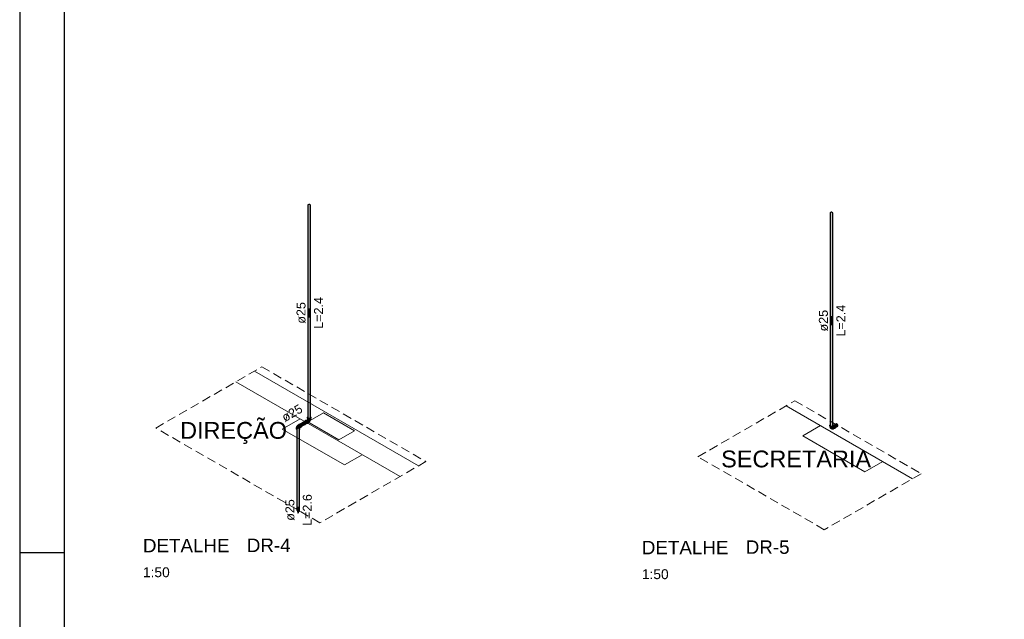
# Model space of a CAD drawing. Header units: millimetres. Extents: x 567 to 934, y -1 to 364.
# Tile 933 of 1056: x 874 to 896, y 73 to 87. Entities that reach past the tile are written whole.
import ezdxf

# ---------------------------------------------------------------- set-up
doc = ezdxf.new("R2010")
doc.units = ezdxf.units.MM
doc.header["$MEASUREMENT"] = 0
doc.linetypes.add('JIS_02_2.0', pattern=[0.3, 0.2, -0.1])
doc.linetypes.add('NULL', pattern=[0])
doc.layers.get('0').update_dxf_attribs({"lineweight": 18})
for name, color, linetype, lineweight in [('A-AREA-IDEN', 7, 'Continuous', 9), ('A-WALL', 7, 'Continuous', 25), ('AF-Condutos Reúso', 200, 'Continuous', 25), ('AF-Conexões Reúso', 216, 'Continuous', 18), ('AF-Sentido conduto Reúso', 200, 'Continuous', 30), ('AF-Textos conduto Reúso', 7, 'Continuous', 9), ('DI-Elementos em corte', 9, 'Continuous', 18), ('DI-Área do detalhe', 10, 'JIS_02_2.0', 0), ('Q-SPCQ', 7, 'Continuous', 13), ('S-COLS', 7, 'Continuous', 13), ('Textos', 7, 'Continuous', 9)]:
    doc.layers.add(name, color=color, linetype=linetype, lineweight=lineweight)
doc.layers.add('FOLHA_PADRÃO', color=7, linetype='Continuous')
doc.styles.add('Arial', font='arial.ttf')
doc.styles.add('ArialBlack', font='txt')

# ---------------------------------------------------------------- blocks, each defined once
blk = doc.blocks.new('A2')
at = {"layer": 'FOLHA_PADRÃO', "color": 1}
blk.add_line((1, -27.15), (0, -27.15), dxfattribs=at)
at = {"layer": 'FOLHA_PADRÃO', "color": 1, "linetype": 'Continuous'}
blk.add_lwpolyline([(0, -42), (59.4, -42), (59.4, 0), (0, 0), (0, -42)], dxfattribs=at)
at = {"layer": 'FOLHA_PADRÃO', "color": 6, "linetype": 'Continuous'}
blk.add_lwpolyline([(1, -1.008), (58.4, -1.008), (58.4, -41.008), (1, -41.008), (1, -1.008)], dxfattribs=at)

msp = doc.modelspace()

# ---------------------------------------------------------------- hatches: boundary and pattern name
at = {"layer": 'AF-Condutos Reúso', "linetype": 'Continuous'}
for points in [[(880.633, 77.883), (880.644, 82.614), (880.644, 77.926), (880.656, 82.613), (880.656, 77.878), (880.669, 77.88), (880.678, 82.619), (880.678, 77.884), (880.684, 82.626), (880.684, 77.891), (880.685, 82.633), (880.68, 82.64), (880.659, 82.648), (880.635, 82.644), (880.624, 82.631), (880.624, 77.896), (880.626, 82.624), (880.626, 77.889)], [(880.624, 77.912), (880.626, 77.889), (880.626, 82.624)], [(880.633, 77.883), (880.656, 77.878), (880.656, 82.613), (880.644, 77.926), (880.644, 82.614)], [(880.669, 77.88), (880.678, 77.884), (880.678, 82.619)], [(880.679, 77.915), (880.684, 77.912), (880.684, 82.626)], [(880.685, 77.898), (880.685, 82.633), (880.684, 77.912)], [(892.344, 77.717), (892.345, 82.459), (892.34, 82.466), (892.319, 82.474), (892.295, 82.47), (892.284, 82.458), (892.284, 77.723), (892.286, 82.45), (892.286, 77.715), (892.293, 82.444), (892.293, 77.709), (892.304, 77.705), (892.329, 77.706), (892.344, 77.717), (892.344, 82.452)], [(892.284, 77.738), (892.286, 77.715), (892.286, 82.45)], [(892.286, 77.715), (892.293, 77.709), (892.293, 82.444)], [(892.344, 77.739), (892.345, 77.724), (892.345, 82.459)], [(880.567, 77.815), (880.448, 77.746), (880.547, 77.802)], [(880.569, 77.814), (880.45, 77.745), (880.471, 77.72), (880.577, 77.773), (880.475, 77.711), (880.578, 77.773), (880.475, 77.711), (880.476, 77.709), (880.59, 77.768), (880.478, 77.701), (880.478, 77.7), (880.598, 77.764), (880.478, 77.694), (880.617, 77.775), (880.619, 77.794), (880.607, 77.816), (880.59, 77.826)], [(880.679, 77.915), (880.678, 77.884), (880.684, 77.891), (880.684, 77.912)], [(880.383, 77.625), (880.38, 75.856), (880.383, 75.859), (880.393, 77.689), (880.377, 77.674), (880.377, 77.629)], [(880.383, 77.623), (880.377, 75.853), (880.38, 75.856)], [(880.377, 77.623), (880.377, 75.853), (880.383, 77.623)], [(880.393, 75.86), (880.393, 77.69), (880.383, 75.859)], [(880.405, 75.855), (880.405, 77.692), (880.393, 75.86)], [(880.393, 77.689), (880.393, 75.86), (880.405, 77.691)], [(880.418, 75.846), (880.418, 77.691), (880.405, 75.855)], [(880.405, 77.691), (880.405, 75.855), (880.418, 77.69)], [(880.418, 77.691), (880.418, 75.846), (880.428, 75.835), (880.428, 77.685)], [(880.428, 75.835), (880.435, 75.822), (880.435, 77.628), (880.435, 77.664), (880.428, 77.685)], [(880.435, 77.664), (880.435, 75.822), (880.437, 75.81), (880.437, 77.666)], [(880.448, 77.746), (880.449, 77.745), (880.547, 77.802)], [(880.468, 77.689), (880.478, 77.695), (880.479, 77.7)], [(880.577, 77.773), (880.472, 77.721), (880.475, 77.711)], [(880.578, 77.773), (880.475, 77.712), (880.476, 77.711)], [(880.59, 77.768), (880.477, 77.709), (880.478, 77.701)], [(880.599, 77.764), (880.617, 77.775), (880.478, 77.694)], [(880.611, 77.77), (880.478, 77.694), (880.478, 77.694)], [(880.598, 77.764), (880.479, 77.7), (880.478, 77.695)], [(892.37, 77.724), (892.366, 77.716), (892.432, 77.754), (892.424, 77.755)], [(892.375, 77.72), (892.366, 77.716), (892.375, 77.711)], [(892.374, 77.721), (892.375, 77.72), (892.441, 77.749), (892.432, 77.754)], [(892.376, 77.72), (892.381, 77.715), (892.441, 77.749)], [(892.382, 77.714), (892.382, 77.714), (892.449, 77.74), (892.441, 77.749)], [(892.383, 77.714), (892.389, 77.705), (892.449, 77.74)], [(892.39, 77.704), (892.455, 77.729), (892.449, 77.74), (892.389, 77.705)], [(892.395, 77.694), (892.455, 77.729), (892.39, 77.705)], [(892.396, 77.693), (892.458, 77.717), (892.455, 77.729), (892.395, 77.694)], [(892.4, 77.684), (892.458, 77.717), (892.396, 77.693)], [(892.399, 77.682), (892.457, 77.708), (892.458, 77.717), (892.399, 77.683)], [(892.401, 77.675), (892.457, 77.708), (892.399, 77.682)], [(892.4, 77.674), (892.453, 77.701), (892.456, 77.706)], [(892.4, 77.671), (892.453, 77.701), (892.401, 77.674)]]:
    msp.add_hatch(color=201, dxfattribs=at).paths.add_polyline_path(points)
at = {"layer": 'AF-Conexões Reúso', "linetype": 'Continuous'}
for points in [[(880.569, 77.816), (880.59, 77.826), (880.591, 77.834), (880.627, 77.79), (880.628, 77.781), (880.61, 77.765), (880.619, 77.762), (880.632, 77.777), (880.63, 77.804), (880.619, 77.822), (880.604, 77.835), (880.578, 77.834)], [(880.599, 77.838), (880.603, 77.836), (880.63, 77.844), (880.619, 77.848)], [(880.63, 77.844), (880.605, 77.835), (880.609, 77.832)], [(880.609, 77.833), (880.614, 77.828), (880.63, 77.844)], [(880.624, 77.911), (880.613, 77.895), (880.62, 77.877), (880.644, 77.865), (880.665, 77.865), (880.684, 77.872), (880.691, 77.883), (880.663, 77.877), (880.634, 77.875), (880.638, 77.879), (880.626, 77.889)], [(880.614, 77.827), (880.636, 77.84), (880.63, 77.844)], [(880.615, 77.828), (880.619, 77.822), (880.636, 77.84)], [(880.618, 77.778), (880.627, 77.79), (880.619, 77.81)], [(880.621, 77.875), (880.62, 77.859), (880.625, 77.849), (880.629, 77.869)], [(880.62, 77.821), (880.625, 77.813), (880.651, 77.818), (880.636, 77.84)], [(880.629, 77.87), (880.625, 77.849), (880.63, 77.845)], [(880.63, 77.804), (880.654, 77.81), (880.651, 77.818), (880.626, 77.812)], [(880.63, 77.869), (880.63, 77.845), (880.636, 77.867)], [(880.636, 77.867), (880.63, 77.845), (880.637, 77.842)], [(880.633, 77.798), (880.654, 77.81), (880.63, 77.804)], [(880.632, 77.796), (880.654, 77.802), (880.654, 77.81)], [(880.637, 77.866), (880.637, 77.842), (880.644, 77.865)], [(880.644, 77.865), (880.637, 77.842), (880.646, 77.84), (880.653, 77.865)], [(880.679, 77.834), (880.683, 77.844), (880.655, 77.839), (880.645, 77.829), (880.661, 77.807)], [(880.662, 77.865), (880.655, 77.865), (880.646, 77.84), (880.664, 77.84)], [(880.671, 77.867), (880.664, 77.84), (880.672, 77.842)], [(880.671, 77.866), (880.665, 77.865), (880.664, 77.84)], [(880.672, 77.842), (880.678, 77.868), (880.672, 77.867)], [(880.684, 77.851), (880.685, 77.872), (880.679, 77.87), (880.673, 77.845)], [(880.686, 77.911), (880.684, 77.891), (880.696, 77.895)], [(880.689, 77.875), (880.685, 77.872), (880.685, 77.849), (880.688, 77.854)], [(880.366, 77.644), (880.441, 77.661), (880.427, 77.687), (880.407, 77.691), (880.386, 77.687), (880.366, 77.661)], [(880.366, 77.644), (880.448, 77.653), (880.447, 77.666), (880.441, 77.661)], [(880.377, 77.632), (880.437, 77.651), (880.437, 77.632), (880.448, 77.653), (880.366, 77.644)], [(880.376, 77.695), (880.376, 77.681), (880.389, 77.705)], [(880.389, 77.705), (880.384, 77.686), (880.389, 77.688)], [(880.39, 77.706), (880.389, 77.688), (880.398, 77.708)], [(880.398, 77.708), (880.392, 77.69), (880.396, 77.69)], [(880.395, 77.715), (880.419, 77.714), (880.432, 77.702), (880.46, 77.718), (880.471, 77.701), (880.458, 77.729), (880.443, 77.737), (880.414, 77.725), (880.414, 77.721)], [(880.432, 77.737), (880.431, 77.74), (880.397, 77.722), (880.406, 77.722)], [(880.398, 77.708), (880.4, 77.691), (880.407, 77.691), (880.407, 77.709)], [(880.414, 77.71), (880.419, 77.714), (880.4, 77.712)], [(880.409, 77.692), (880.416, 77.69), (880.416, 77.708), (880.407, 77.709)], [(880.415, 77.733), (880.414, 77.725), (880.443, 77.737), (880.458, 77.729), (880.471, 77.701), (880.468, 77.677), (880.477, 77.686), (880.474, 77.714), (880.464, 77.733), (880.449, 77.746), (880.428, 77.748)], [(880.418, 77.691), (880.424, 77.705), (880.416, 77.708)], [(880.424, 77.705), (880.418, 77.691), (880.421, 77.689)], [(880.431, 77.701), (880.424, 77.705), (880.424, 77.688)], [(880.431, 77.7), (880.426, 77.688), (880.431, 77.686)], [(880.436, 77.691), (880.431, 77.701), (880.431, 77.686)], [(880.46, 77.718), (880.433, 77.702), (880.437, 77.695)], [(880.437, 77.694), (880.464, 77.71), (880.46, 77.718)], [(880.449, 77.672), (880.468, 77.677), (880.471, 77.696), (880.464, 77.71), (880.439, 77.695), (880.441, 77.681), (880.46, 77.678), (880.467, 77.687)], [(880.606, 77.761), (880.628, 77.781), (880.627, 77.79)], [(880.634, 77.79), (880.654, 77.802), (880.632, 77.796)], [(880.654, 77.795), (880.654, 77.802), (880.633, 77.79)], [(880.633, 77.779), (880.647, 77.786), (880.654, 77.795), (880.634, 77.783)], [(880.65, 77.794), (880.634, 77.789), (880.634, 77.784)], [(892.345, 77.738), (892.345, 77.728), (892.325, 77.699), (892.335, 77.702), (892.284, 77.713), (892.284, 77.735), (892.273, 77.722), (892.279, 77.703), (892.304, 77.692), (892.325, 77.692), (892.344, 77.698), (892.356, 77.715)], [(892.281, 77.701), (892.28, 77.686), (892.284, 77.675)], [(892.285, 77.698), (892.29, 77.671), (892.29, 77.694)], [(892.285, 77.698), (892.286, 77.674), (892.29, 77.671)], [(892.29, 77.695), (892.29, 77.671), (892.296, 77.693)], [(892.296, 77.694), (892.29, 77.671), (892.297, 77.668)], [(892.297, 77.692), (892.297, 77.668), (892.304, 77.692)], [(892.304, 77.692), (892.297, 77.668), (892.315, 77.665), (892.315, 77.691)], [(892.344, 77.641), (892.358, 77.648), (892.361, 77.664), (892.353, 77.683), (892.346, 77.676), (892.312, 77.661), (892.297, 77.668), (892.298, 77.656), (892.321, 77.639)], [(892.322, 77.691), (892.315, 77.691), (892.315, 77.665), (892.324, 77.666)], [(892.331, 77.693), (892.324, 77.666), (892.332, 77.668)], [(892.331, 77.692), (892.325, 77.692), (892.324, 77.666)], [(892.332, 77.668), (892.338, 77.695), (892.332, 77.693)], [(892.345, 77.678), (892.345, 77.698), (892.34, 77.676), (892.339, 77.696), (892.333, 77.671)], [(892.34, 77.676), (892.344, 77.698), (892.339, 77.696)], [(892.345, 77.675), (892.347, 77.7), (892.345, 77.698)], [(892.365, 77.714), (892.355, 77.708), (892.349, 77.691), (892.377, 77.703)], [(892.371, 77.649), (892.393, 77.661), (892.391, 77.688), (892.377, 77.704), (892.352, 77.689), (892.357, 77.681), (892.364, 77.653), (892.388, 77.664), (892.39, 77.668), (892.366, 77.651)], [(892.386, 77.65), (892.399, 77.664), (892.396, 77.692), (892.386, 77.71), (892.371, 77.723), (892.357, 77.723), (892.373, 77.714), (892.391, 77.688), (892.393, 77.667), (892.391, 77.654), (892.373, 77.649)], [(892.358, 77.673), (892.361, 77.716), (892.359, 77.717)], [(892.386, 77.659), (892.388, 77.664), (892.363, 77.65)]]:
    msp.add_hatch(color=213, dxfattribs=at).paths.add_polyline_path(points)
at = {"layer": 'DI-Elementos em corte', "linetype": 'Continuous'}
msp.add_hatch(color=31, dxfattribs=at).paths.add_polyline_path([(880.379, 75.837), (880.39, 75.818), (880.415, 75.801), (880.434, 75.802), (880.435, 75.822), (880.418, 75.846), (880.393, 75.86), (880.377, 75.853)])

# ---------------------------------------------------------------- linework, layer by layer
at = {"layer": 'A-WALL', "color": 8, "lineweight": 5}
for p, q in [((883.098, 76.82), (879.436, 78.934)), ((879.02, 78.694), (882.683, 76.58)), ((891.306, 78.159), (894.126, 76.531)), ((880.626, 77.798), (880.973, 77.998)), ((880.973, 77.998), (881.665, 77.598)), ((881.319, 77.398), (880.626, 77.798)), ((881.665, 77.598), (881.319, 77.398))]:
    msp.add_line(p, q, dxfattribs=at)
at = {"layer": 'AF-Condutos Reúso'}
for p, q in [((880.635, 82.644), (880.627, 82.638)), ((880.647, 82.648), (880.635, 82.644)), ((880.659, 82.648), (880.647, 82.648)), ((880.671, 82.645), (880.659, 82.648)), ((880.68, 82.64), (880.671, 82.645)), ((880.627, 82.638), (880.624, 82.631)), ((880.624, 82.631), (880.624, 77.896)), ((880.685, 82.633), (880.68, 82.64)), ((880.685, 77.912), (880.685, 82.633)), ((892.287, 82.465), (892.284, 82.458)), ((892.284, 82.458), (892.284, 77.723)), ((892.295, 82.47), (892.287, 82.465)), ((892.307, 82.474), (892.295, 82.47)), ((892.319, 82.474), (892.307, 82.474)), ((892.331, 82.472), (892.319, 82.474)), ((892.34, 82.466), (892.331, 82.472)), ((892.345, 82.459), (892.34, 82.466)), ((892.345, 77.738), (892.345, 82.459)), ((880.566, 77.815), (880.545, 77.803)), ((880.567, 77.815), (880.566, 77.815)), ((880.569, 77.816), (880.567, 77.815)), ((880.582, 77.824), (880.569, 77.816)), ((880.569, 77.816), (880.569, 77.816)), ((880.59, 77.826), (880.582, 77.824)), ((880.598, 77.823), (880.59, 77.826)), ((880.607, 77.816), (880.598, 77.823)), ((880.614, 77.805), (880.607, 77.816)), ((880.619, 77.794), (880.614, 77.805)), ((880.624, 77.896), (880.626, 77.889)), ((880.626, 77.889), (880.633, 77.883)), ((880.633, 77.883), (880.644, 77.879)), ((880.644, 77.879), (880.656, 77.878)), ((880.656, 77.878), (880.669, 77.88)), ((880.669, 77.88), (880.678, 77.884)), ((880.678, 77.884), (880.684, 77.891)), ((880.684, 77.891), (880.685, 77.898)), ((880.685, 77.912), (880.685, 77.912)), ((880.685, 77.898), (880.685, 77.912)), ((880.383, 77.683), (880.377, 77.674)), ((880.377, 77.674), (880.377, 77.629)), ((880.377, 77.629), (880.377, 77.623)), ((880.377, 77.623), (880.377, 75.853)), ((880.391, 77.689), (880.383, 77.683)), ((880.448, 77.746), (880.436, 77.739)), ((880.437, 77.666), (880.437, 77.67)), ((880.437, 77.584), (880.437, 77.666)), ((880.443, 77.673), (880.444, 77.674)), ((880.444, 77.674), (880.444, 77.674)), ((880.545, 77.803), (880.448, 77.746)), ((880.478, 77.694), (880.611, 77.77)), ((880.611, 77.77), (880.617, 77.775)), ((880.617, 77.775), (880.62, 77.783)), ((880.62, 77.783), (880.619, 77.794)), ((892.284, 77.723), (892.286, 77.715)), ((892.286, 77.715), (892.293, 77.709)), ((892.293, 77.709), (892.304, 77.705)), ((892.304, 77.705), (892.316, 77.704)), ((892.316, 77.704), (892.329, 77.706)), ((892.329, 77.706), (892.336, 77.71)), ((892.336, 77.71), (892.338, 77.711)), ((892.338, 77.711), (892.344, 77.717)), ((892.344, 77.717), (892.345, 77.722)), ((892.345, 77.724), (892.345, 77.738)), ((892.345, 77.722), (892.345, 77.724)), ((892.345, 77.724), (892.345, 77.724)), ((892.424, 77.755), (892.37, 77.724)), ((892.4, 77.671), (892.453, 77.701)), ((892.4, 77.671), (892.4, 77.671)), ((892.425, 77.755), (892.424, 77.755)), ((892.432, 77.754), (892.425, 77.755)), ((892.434, 77.753), (892.432, 77.754)), ((892.441, 77.749), (892.434, 77.753)), ((892.443, 77.747), (892.441, 77.749)), ((892.449, 77.74), (892.443, 77.747)), ((892.45, 77.738), (892.449, 77.74)), ((892.455, 77.729), (892.45, 77.738)), ((892.453, 77.701), (892.456, 77.706)), ((892.456, 77.727), (892.455, 77.729)), ((892.458, 77.717), (892.456, 77.727)), ((892.456, 77.706), (892.457, 77.708)), ((892.457, 77.708), (892.458, 77.715)), ((892.458, 77.715), (892.458, 77.717)), ((880.437, 75.81), (880.437, 77.584))]:
    msp.add_line(p, q, dxfattribs=at)
at = {"layer": 'AF-Conexões Reúso'}
for p, q in [((880.57, 77.821), (880.569, 77.816)), ((880.573, 77.83), (880.57, 77.823)), ((880.57, 77.823), (880.57, 77.821)), ((880.578, 77.834), (880.573, 77.83)), ((880.583, 77.837), (880.578, 77.834)), ((880.59, 77.839), (880.583, 77.837)), ((880.597, 77.839), (880.59, 77.839)), ((880.598, 77.838), (880.597, 77.839)), ((880.612, 77.846), (880.598, 77.838)), ((880.604, 77.835), (880.598, 77.838)), ((880.612, 77.83), (880.604, 77.835)), ((880.617, 77.848), (880.612, 77.846)), ((880.619, 77.822), (880.612, 77.83)), ((880.614, 77.902), (880.613, 77.895)), ((880.613, 77.895), (880.613, 77.889)), ((880.613, 77.889), (880.614, 77.882)), ((880.619, 77.907), (880.614, 77.902)), ((880.614, 77.882), (880.619, 77.877)), ((880.619, 77.848), (880.617, 77.848)), ((880.621, 77.909), (880.619, 77.907)), ((880.619, 77.877), (880.62, 77.876)), ((880.62, 77.849), (880.619, 77.848)), ((880.623, 77.847), (880.619, 77.848)), ((880.625, 77.813), (880.619, 77.822)), ((880.62, 77.876), (880.62, 77.859)), ((880.62, 77.876), (880.625, 77.872)), ((880.62, 77.859), (880.621, 77.854)), ((880.621, 77.85), (880.62, 77.849)), ((880.624, 77.912), (880.621, 77.909)), ((880.621, 77.854), (880.622, 77.853)), ((880.622, 77.853), (880.621, 77.852)), ((880.621, 77.852), (880.621, 77.85)), ((880.622, 77.853), (880.625, 77.849)), ((880.63, 77.844), (880.623, 77.847)), ((880.625, 77.872), (880.634, 77.868)), ((880.625, 77.849), (880.63, 77.845)), ((880.63, 77.804), (880.625, 77.813)), ((880.63, 77.845), (880.637, 77.842)), ((880.636, 77.84), (880.63, 77.844)), ((880.634, 77.868), (880.644, 77.865)), ((880.642, 77.834), (880.636, 77.84)), ((880.637, 77.842), (880.646, 77.84)), ((880.647, 77.826), (880.642, 77.834)), ((880.644, 77.865), (880.655, 77.865)), ((880.646, 77.84), (880.655, 77.839)), ((880.651, 77.818), (880.647, 77.826)), ((880.654, 77.81), (880.651, 77.818)), ((880.654, 77.802), (880.654, 77.81)), ((880.655, 77.865), (880.665, 77.865)), ((880.655, 77.839), (880.664, 77.84)), ((880.657, 77.799), (880.663, 77.806)), ((880.663, 77.806), (880.668, 77.812)), ((880.664, 77.84), (880.672, 77.842)), ((880.665, 77.865), (880.676, 77.868)), ((880.668, 77.812), (880.675, 77.824)), ((880.672, 77.842), (880.679, 77.845)), ((880.675, 77.824), (880.679, 77.834)), ((880.676, 77.868), (880.684, 77.872)), ((880.679, 77.845), (880.683, 77.848)), ((880.679, 77.834), (880.683, 77.844)), ((880.683, 77.848), (880.685, 77.849)), ((880.683, 77.844), (880.683, 77.848)), ((880.684, 77.872), (880.689, 77.876)), ((880.686, 77.911), (880.685, 77.912)), ((880.685, 77.849), (880.688, 77.854)), ((880.691, 77.907), (880.686, 77.911)), ((880.688, 77.854), (880.689, 77.859)), ((880.689, 77.876), (880.691, 77.877)), ((880.689, 77.859), (880.689, 77.876)), ((880.695, 77.902), (880.691, 77.907)), ((880.691, 77.877), (880.695, 77.882)), ((880.696, 77.895), (880.695, 77.902)), ((880.695, 77.882), (880.696, 77.889)), ((880.696, 77.889), (880.696, 77.895)), ((880.366, 77.666), (880.365, 77.657)), ((880.365, 77.657), (880.365, 77.653)), ((880.365, 77.653), (880.366, 77.644)), ((880.37, 77.674), (880.366, 77.666)), ((880.366, 77.644), (880.37, 77.636)), ((880.371, 77.675), (880.37, 77.674)), ((880.37, 77.636), (880.377, 77.629)), ((880.372, 77.676), (880.371, 77.675)), ((880.373, 77.688), (880.372, 77.681)), ((880.377, 77.681), (880.372, 77.676)), ((880.372, 77.681), (880.372, 77.676)), ((880.376, 77.695), (880.373, 77.688)), ((880.377, 77.695), (880.376, 77.695)), ((880.382, 77.701), (880.377, 77.695)), ((880.386, 77.687), (880.377, 77.681)), ((880.377, 77.629), (880.386, 77.623)), ((880.384, 77.702), (880.382, 77.701)), ((880.387, 77.706), (880.384, 77.702)), ((880.389, 77.705), (880.384, 77.702)), ((880.391, 77.689), (880.386, 77.687)), ((880.388, 77.708), (880.387, 77.707)), ((880.387, 77.707), (880.387, 77.706)), ((880.39, 77.709), (880.388, 77.708)), ((880.39, 77.705), (880.389, 77.705)), ((880.397, 77.716), (880.39, 77.71)), ((880.391, 77.713), (880.39, 77.71)), ((880.39, 77.71), (880.39, 77.709)), ((880.398, 77.708), (880.39, 77.706)), ((880.39, 77.706), (880.39, 77.705)), ((880.392, 77.716), (880.391, 77.713)), ((880.396, 77.69), (880.391, 77.689)), ((880.393, 77.718), (880.392, 77.716)), ((880.397, 77.722), (880.393, 77.718)), ((880.393, 77.718), (880.393, 77.718)), ((880.407, 77.691), (880.396, 77.69)), ((880.413, 77.731), (880.397, 77.722)), ((880.401, 77.719), (880.397, 77.716)), ((880.407, 77.709), (880.398, 77.708)), ((880.406, 77.72), (880.401, 77.719)), ((880.412, 77.718), (880.406, 77.72)), ((880.416, 77.708), (880.407, 77.709)), ((880.417, 77.69), (880.407, 77.691)), ((880.413, 77.718), (880.412, 77.718)), ((880.414, 77.732), (880.413, 77.731)), ((880.414, 77.717), (880.413, 77.718)), ((880.426, 77.738), (880.414, 77.732)), ((880.415, 77.733), (880.414, 77.732)), ((880.419, 77.714), (880.414, 77.717)), ((880.417, 77.74), (880.415, 77.733)), ((880.424, 77.705), (880.416, 77.708)), ((880.422, 77.744), (880.417, 77.74)), ((880.421, 77.689), (880.417, 77.69)), ((880.425, 77.709), (880.419, 77.714)), ((880.427, 77.687), (880.421, 77.689)), ((880.428, 77.748), (880.422, 77.744)), ((880.43, 77.701), (880.424, 77.705)), ((880.43, 77.702), (880.425, 77.709)), ((880.431, 77.74), (880.426, 77.738)), ((880.436, 77.681), (880.427, 77.687)), ((880.434, 77.75), (880.428, 77.748)), ((880.43, 77.701), (880.43, 77.702)), ((880.43, 77.701), (880.43, 77.701)), ((880.431, 77.701), (880.43, 77.701)), ((880.436, 77.739), (880.431, 77.74)), ((880.437, 77.695), (880.431, 77.701)), ((880.441, 77.749), (880.434, 77.75)), ((880.437, 77.739), (880.436, 77.739)), ((880.441, 77.676), (880.436, 77.681)), ((880.443, 77.737), (880.437, 77.739)), ((880.44, 77.688), (880.437, 77.695)), ((880.437, 77.63), (880.443, 77.636)), ((880.441, 77.681), (880.44, 77.688)), ((880.448, 77.746), (880.441, 77.749)), ((880.441, 77.676), (880.441, 77.681)), ((880.442, 77.675), (880.441, 77.676)), ((880.443, 77.674), (880.442, 77.675)), ((880.449, 77.732), (880.443, 77.737)), ((880.443, 77.673), (880.443, 77.674)), ((880.445, 77.669), (880.443, 77.673)), ((880.443, 77.636), (880.447, 77.644)), ((880.443, 77.636), (880.443, 77.636)), ((880.445, 77.669), (880.448, 77.671)), ((880.447, 77.666), (880.445, 77.669)), ((880.448, 77.657), (880.447, 77.666)), ((880.447, 77.644), (880.448, 77.653)), ((880.449, 77.746), (880.448, 77.746)), ((880.448, 77.671), (880.449, 77.672)), ((880.448, 77.671), (880.448, 77.671)), ((880.448, 77.653), (880.448, 77.657)), ((880.456, 77.74), (880.449, 77.746)), ((880.455, 77.726), (880.449, 77.732)), ((880.449, 77.672), (880.46, 77.678)), ((880.449, 77.672), (880.451, 77.671)), ((880.451, 77.671), (880.453, 77.671)), ((880.453, 77.671), (880.458, 77.67)), ((880.46, 77.718), (880.455, 77.726)), ((880.464, 77.733), (880.456, 77.74)), ((880.458, 77.67), (880.464, 77.672)), ((880.464, 77.71), (880.46, 77.718)), ((880.46, 77.678), (880.464, 77.682)), ((880.47, 77.724), (880.464, 77.733)), ((880.467, 77.702), (880.464, 77.71)), ((880.464, 77.682), (880.467, 77.687)), ((880.464, 77.672), (880.47, 77.676)), ((880.468, 77.694), (880.467, 77.702)), ((880.467, 77.687), (880.468, 77.694)), ((880.467, 77.687), (880.467, 77.687)), ((880.474, 77.714), (880.47, 77.724)), ((880.47, 77.676), (880.474, 77.68)), ((880.477, 77.704), (880.474, 77.714)), ((880.474, 77.68), (880.477, 77.686)), ((880.478, 77.695), (880.477, 77.704)), ((880.477, 77.686), (880.478, 77.694)), ((880.478, 77.694), (880.478, 77.695)), ((880.599, 77.764), (880.601, 77.763)), ((880.601, 77.763), (880.606, 77.761)), ((880.606, 77.761), (880.613, 77.76)), ((880.613, 77.76), (880.619, 77.762)), ((880.619, 77.762), (880.625, 77.765)), ((880.625, 77.765), (880.63, 77.77)), ((880.633, 77.794), (880.63, 77.804)), ((880.63, 77.77), (880.633, 77.776)), ((880.634, 77.784), (880.633, 77.794)), ((880.633, 77.778), (880.647, 77.786)), ((880.633, 77.778), (880.634, 77.784)), ((880.633, 77.776), (880.633, 77.778)), ((880.647, 77.786), (880.651, 77.79)), ((880.651, 77.79), (880.654, 77.795)), ((880.654, 77.797), (880.654, 77.802)), ((880.654, 77.797), (880.657, 77.799)), ((880.654, 77.795), (880.654, 77.797)), ((892.274, 77.728), (892.273, 77.722)), ((892.273, 77.722), (892.273, 77.715)), ((892.273, 77.715), (892.274, 77.709)), ((892.279, 77.734), (892.274, 77.728)), ((892.274, 77.709), (892.279, 77.703)), ((892.281, 77.735), (892.279, 77.734)), ((892.279, 77.703), (892.28, 77.702)), ((892.28, 77.702), (892.28, 77.686)), ((892.28, 77.702), (892.285, 77.698)), ((892.28, 77.686), (892.281, 77.68)), ((892.284, 77.738), (892.281, 77.735)), ((892.281, 77.68), (892.284, 77.675)), ((892.284, 77.675), (892.286, 77.675)), ((892.285, 77.698), (892.294, 77.694)), ((892.286, 77.675), (892.286, 77.674)), ((892.286, 77.675), (892.288, 77.668)), ((892.286, 77.674), (892.29, 77.671)), ((892.286, 77.674), (892.286, 77.674)), ((892.286, 77.674), (892.288, 77.671)), ((892.291, 77.663), (892.286, 77.674)), ((892.288, 77.671), (892.291, 77.663)), ((892.288, 77.668), (892.293, 77.658)), ((892.29, 77.671), (892.297, 77.668)), ((892.293, 77.658), (892.296, 77.654)), ((892.294, 77.694), (892.304, 77.692)), ((892.296, 77.654), (892.3, 77.651)), ((892.297, 77.668), (892.306, 77.666)), ((892.3, 77.651), (892.304, 77.648)), ((892.304, 77.692), (892.315, 77.691)), ((892.304, 77.648), (892.307, 77.644)), ((892.306, 77.666), (892.315, 77.665)), ((892.307, 77.644), (892.321, 77.639)), ((892.315, 77.691), (892.325, 77.692)), ((892.315, 77.665), (892.324, 77.666)), ((892.321, 77.639), (892.329, 77.638)), ((892.324, 77.666), (892.332, 77.668)), ((892.325, 77.692), (892.335, 77.694)), ((892.329, 77.638), (892.342, 77.64)), ((892.332, 77.668), (892.339, 77.671)), ((892.335, 77.694), (892.344, 77.698)), ((892.339, 77.671), (892.345, 77.675)), ((892.342, 77.64), (892.343, 77.64)), ((892.343, 77.64), (892.344, 77.641)), ((892.344, 77.698), (892.349, 77.702)), ((892.344, 77.641), (892.354, 77.644)), ((892.344, 77.641), (892.346, 77.64)), ((892.346, 77.737), (892.345, 77.738)), ((892.35, 77.725), (892.345, 77.722)), ((892.345, 77.722), (892.345, 77.722)), ((892.345, 77.675), (892.348, 77.68)), ((892.351, 77.734), (892.346, 77.737)), ((892.346, 77.64), (892.352, 77.639)), ((892.348, 77.68), (892.349, 77.686)), ((892.349, 77.702), (892.351, 77.703)), ((892.349, 77.688), (892.349, 77.702)), ((892.349, 77.686), (892.349, 77.688)), ((892.352, 77.685), (892.349, 77.688)), ((892.355, 77.728), (892.351, 77.734)), ((892.351, 77.703), (892.355, 77.709)), ((892.353, 77.683), (892.352, 77.685)), ((892.352, 77.639), (892.357, 77.641)), ((892.358, 77.673), (892.353, 77.683)), ((892.354, 77.644), (892.358, 77.648)), ((892.355, 77.728), (892.355, 77.728)), ((892.355, 77.727), (892.355, 77.728)), ((892.355, 77.727), (892.355, 77.727)), ((892.356, 77.722), (892.355, 77.727)), ((892.356, 77.727), (892.355, 77.727)), ((892.355, 77.709), (892.356, 77.715)), ((892.36, 77.727), (892.356, 77.727)), ((892.356, 77.727), (892.356, 77.727)), ((892.356, 77.718), (892.356, 77.722)), ((892.356, 77.717), (892.356, 77.718)), ((892.356, 77.715), (892.356, 77.717)), ((892.357, 77.717), (892.356, 77.717)), ((892.358, 77.717), (892.357, 77.717)), ((892.357, 77.717), (892.357, 77.717)), ((892.357, 77.641), (892.371, 77.649)), ((892.359, 77.717), (892.358, 77.717)), ((892.361, 77.664), (892.358, 77.673)), ((892.358, 77.648), (892.361, 77.655)), ((892.36, 77.716), (892.359, 77.717)), ((892.363, 77.726), (892.36, 77.727)), ((892.365, 77.714), (892.36, 77.716)), ((892.361, 77.655), (892.361, 77.664)), ((892.361, 77.655), (892.364, 77.653)), ((892.37, 77.724), (892.363, 77.726)), ((892.37, 77.711), (892.365, 77.714)), ((892.365, 77.714), (892.365, 77.714)), ((892.371, 77.723), (892.37, 77.724)), ((892.371, 77.71), (892.37, 77.711)), ((892.379, 77.718), (892.371, 77.723)), ((892.377, 77.703), (892.371, 77.71)), ((892.371, 77.71), (892.371, 77.71)), ((892.371, 77.649), (892.382, 77.656)), ((892.371, 77.649), (892.373, 77.649)), ((892.373, 77.649), (892.38, 77.648)), ((892.382, 77.696), (892.377, 77.703)), ((892.386, 77.71), (892.379, 77.718)), ((892.38, 77.648), (892.386, 77.65)), ((892.386, 77.688), (892.382, 77.696)), ((892.382, 77.656), (892.386, 77.659)), ((892.392, 77.701), (892.386, 77.71)), ((892.389, 77.679), (892.386, 77.688)), ((892.386, 77.659), (892.388, 77.664)), ((892.386, 77.65), (892.392, 77.653)), ((892.388, 77.664), (892.389, 77.665)), ((892.39, 77.672), (892.389, 77.679)), ((892.389, 77.665), (892.39, 77.672)), ((892.396, 77.692), (892.392, 77.701)), ((892.392, 77.653), (892.396, 77.658)), ((892.399, 77.682), (892.396, 77.692)), ((892.396, 77.658), (892.399, 77.664)), ((892.4, 77.672), (892.399, 77.682)), ((892.399, 77.664), (892.4, 77.671)), ((892.4, 77.671), (892.4, 77.672))]:
    msp.add_line(p, q, dxfattribs=at)
at = {"layer": 'AF-Sentido conduto Reúso'}
for p, q in [((880.687, 80.251), (880.622, 80.251)), ((880.622, 80.251), (880.655, 80.13)), ((880.655, 80.13), (880.687, 80.251)), ((892.347, 80.077), (892.282, 80.077)), ((892.282, 80.077), (892.315, 79.957)), ((892.315, 79.957), (892.347, 80.077)), ((880.532, 77.797), (880.444, 77.709)), ((880.444, 77.709), (880.565, 77.741)), ((880.565, 77.741), (880.532, 77.797)), ((880.439, 75.883), (880.374, 75.883)), ((880.374, 75.883), (880.407, 75.762)), ((880.407, 75.762), (880.439, 75.883))]:
    msp.add_line(p, q, dxfattribs=at)
for points in [[(880.655, 80.33), (880.655, 80.13)], [(892.315, 80.157), (892.315, 79.957)], [(880.617, 77.809), (880.444, 77.709)], [(880.407, 75.904), (880.407, 75.762)]]:
    msp.add_lwpolyline(points, dxfattribs=at)
at = {"layer": 'DI-Elementos em corte'}
for p, q in [((880.377, 75.848), (880.376, 75.843)), ((880.376, 75.843), (880.379, 75.837)), ((880.377, 75.853), (880.377, 75.848)), ((880.379, 75.837), (880.381, 75.831)), ((880.381, 75.831), (880.385, 75.824)), ((880.385, 75.824), (880.39, 75.818)), ((880.39, 75.818), (880.396, 75.813)), ((880.396, 75.813), (880.402, 75.807)), ((880.402, 75.807), (880.408, 75.804)), ((880.408, 75.804), (880.415, 75.801)), ((880.415, 75.801), (880.42, 75.8)), ((880.42, 75.8), (880.426, 75.799)), ((880.426, 75.799), (880.43, 75.801)), ((880.43, 75.801), (880.434, 75.802)), ((880.434, 75.802), (880.436, 75.806)), ((880.436, 75.806), (880.437, 75.81))]:
    msp.add_line(p, q, dxfattribs=at)
at = {"layer": 'DI-Área do detalhe'}
for points in [[(877.233, 77.662), (879.597, 79.027), (883.26, 76.913), (880.895, 75.548), (877.233, 77.662)], [(889.334, 77.021), (891.497, 78.27), (894.317, 76.642), (892.154, 75.393), (889.334, 77.021)]]:
    msp.add_lwpolyline(points, dxfattribs=at)
at = {"layer": 'Q-SPCQ', "color": 8, "linetype": 'Continuous', "lineweight": 5}
for p, q in [((880.055, 77.637), (880.453, 77.867)), ((881.44, 76.837), (880.055, 77.637)), ((891.674, 77.487), (892.072, 77.717)), ((893.059, 76.687), (891.674, 77.487)), ((881.839, 77.067), (881.44, 76.837)), ((893.458, 76.917), (893.059, 76.687))]:
    msp.add_line(p, q, dxfattribs=at)
at = {"layer": 'S-COLS', "color": 8, "lineweight": 5}
for p, q in [((880.973, 77.998), (880.626, 77.798)), ((881.665, 77.598), (880.973, 77.998)), ((880.626, 77.798), (881.319, 77.398)), ((881.319, 77.398), (881.665, 77.598))]:
    msp.add_line(p, q, dxfattribs=at)

# ---------------------------------------------------------------- block references
msp.add_blockref('A2', (874.193, 102.026))

# ---------------------------------------------------------------- texts
at = {"layer": 'A-AREA-IDEN', "color": 8, "linetype": 'NULL', "lineweight": 5, "char_height": 0.375, "attachment_point": 7, "line_spacing_factor": 0.6, "style": 'Arial'}
for s, insert, width in [('DIREÇÃO', (877.773, 77.306), 4.77496), ('SECRETARIA', (889.851, 76.779), 6.69741)]:
    msp.add_mtext(s, dxfattribs=dict(at, insert=insert, width=width))
at = {"layer": 'AF-Textos conduto Reúso', "linetype": 'NULL', "char_height": 0.2, "attachment_point": 8, "line_spacing_factor": 0.6, "style": 'Arial'}
for s, insert, width, rotation in [('ø25', (880.578, 80.23), 0.9628, 90.0002), ('L=2.4', (880.963, 80.23), 1.41341, 90.0002), ('ø25', (892.238, 80.057), 0.9628, 90.0002), ('L=2.4', (892.623, 80.057), 1.41341, 90.0002), ('ø25', (880.325, 77.907), 0.9628, 30.0001), ('ø25', (880.33, 75.833), 0.9628, 90.0002), ('L=2.6', (880.715, 75.833), 1.41341, 90.0002)]:
    msp.add_mtext(s, dxfattribs=dict(at, insert=insert, width=width, rotation=rotation))
at = {"layer": 'Textos', "linetype": 'NULL', "attachment_point": 7, "line_spacing_factor": 0.6}
for s, insert, char_height, width, style in [('DETALHE', (876.944, 74.889), 0.3, 4.38075, 'ArialBlack'), ('DR-4', (879.263, 74.895), 0.3, 2.14418, 'ArialBlack'), ('DETALHE', (888.081, 74.845), 0.3, 4.38075, 'ArialBlack'), ('DR-5', (890.4, 74.851), 0.3, 2.14418, 'ArialBlack'), ('1:50', (876.944, 74.331), 0.22, 1.19591, 'Arial'), ('1:50', (888.081, 74.288), 0.22, 1.19591, 'Arial')]:
    msp.add_mtext(s, dxfattribs=dict(at, insert=insert, char_height=char_height, width=width, style=style))

doc.saveas('drawing.dxf')
